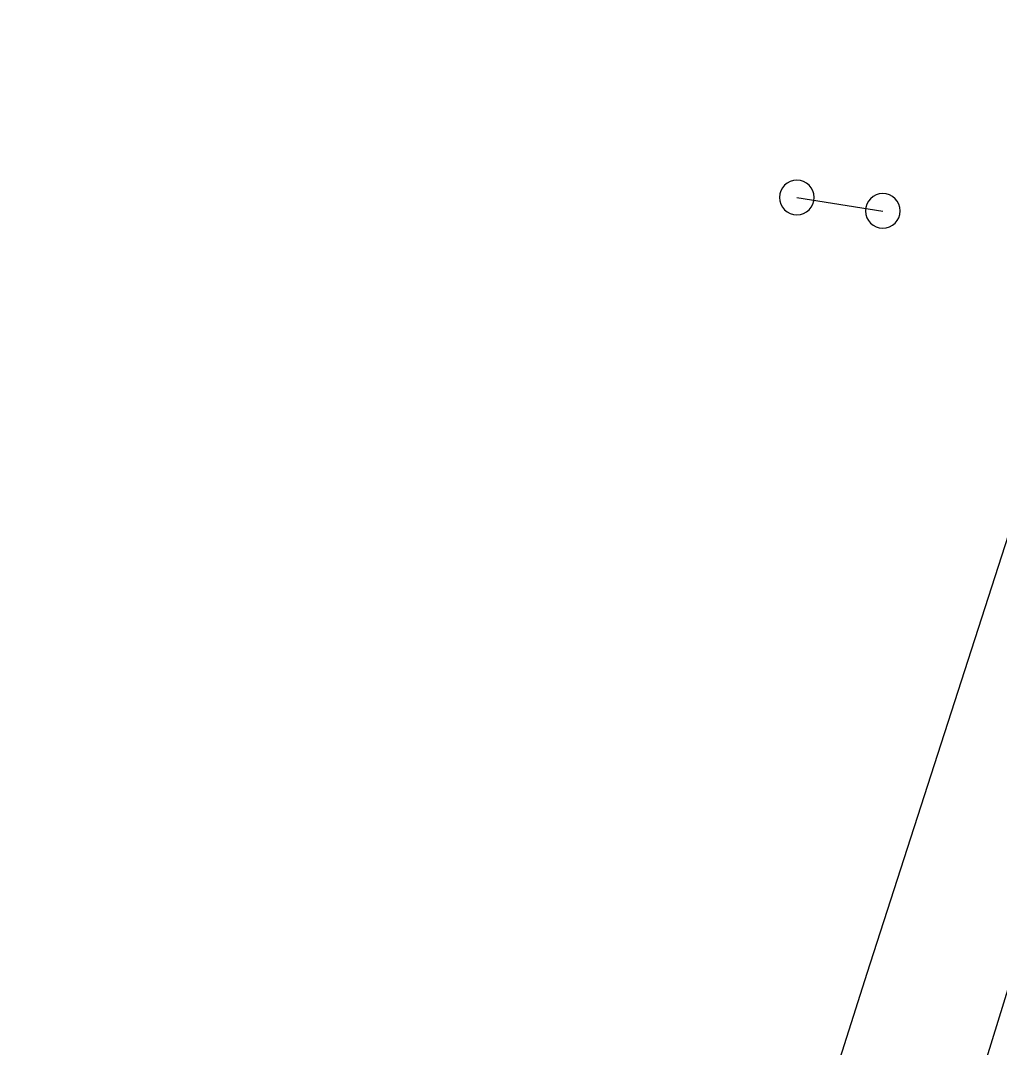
# Model space of a CAD drawing. Extents: x 2145380 to 2157287, y 139568 to 149130.
# Drawn here: x 2150948.2 to 2151018.5, y 148084.3 to 148158 of the extents above; entities that cross this region are included whole.
import ezdxf

# ---------------------------------------------------------------- set-up
doc = ezdxf.new("R2010")
doc.units = 0
for name, color, linetype in [('PR_PREVIOUSLY CONSTRUCTED', 7, 'Continuous'), ('TOPO_Asphalt', 7, 'Continuous'), ('TOPO_Misc', 7, 'Continuous'), ('TOPO_Sign', 7, 'Continuous')]:
    doc.layers.add(name, color=color, linetype=linetype)

# ---------------------------------------------------------------- blocks, each defined once
blk = doc.blocks.new('POST')
at = {"layer": 'TOPO_Misc'}
for start, end in [(90, 180), (360, 90), (180, 270), (270, 0)]:
    blk.add_arc((-0.01, 0.03), 3.16, start, end, dxfattribs=at)

msp = doc.modelspace()

# ---------------------------------------------------------------- linework, layer by layer
at = {"layer": 'PR_PREVIOUSLY CONSTRUCTED'}
msp.add_arc((2151024.682, 148085.312), 115.333, 90.25913, 180.34425, dxfattribs=at)
at = {"layer": 'TOPO_Asphalt'}
for points in [[(2151048.847, 148183.998), (2151038.824, 148151.82), (2151027.628, 148116.144), (2151015.125, 148075.662), (2151005.173, 148043.123), (2150995.405, 148010.659), (2150984.052, 147971.815), (2150972.733, 147932.1), (2150964.838, 147904.216), (2150955.616, 147870.365), (2150950.072, 147849.167), (2150943.206, 147823.157), (2150936.374, 147796.394), (2150929.009, 147767.192), (2150918.461, 147723.801), (2150908.784, 147682.496), (2150900.728, 147647.636), (2150892.135, 147609.874), (2150886.782, 147584.788)], [(2151031.674, 148167.001), (2151033.426, 148166.328), (2151027.464, 148146.356), (2151020.112, 148124.124), (2151008.989, 148089.628), (2150994.981, 148045.564), (2150984.371, 148009.669), (2150975.987, 147980.793), (2150967.869, 147952.175), (2150961.614, 147930.516), (2150953.438, 147900.671), (2150941.728, 147859.002), (2150931.256, 147819.046), (2150925.772, 147796.82), (2150920.97, 147778.052), (2150913.768, 147749.059), (2150908.388, 147727.908), (2150899.163, 147689.079), (2150893.03, 147662.478), (2150888.793, 147643.68), (2150883.829, 147620.667), (2150877.99, 147590.628)]]:
    msp.add_lwpolyline(points, dxfattribs=at)
at = {"layer": 'TOPO_Sign'}
msp.add_lwpolyline([(2151003.963, 148145.333), (2151010.126, 148144.366)], dxfattribs=at)

# ---------------------------------------------------------------- block references
at = {"layer": 'TOPO_Misc', "xscale": 0.39370000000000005, "yscale": 0.3937000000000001}
for p in [(2151003.963, 148145.333), (2151010.126, 148144.366)]:
    msp.add_blockref('POST', p, dxfattribs=at)

doc.saveas('drawing.dxf')
